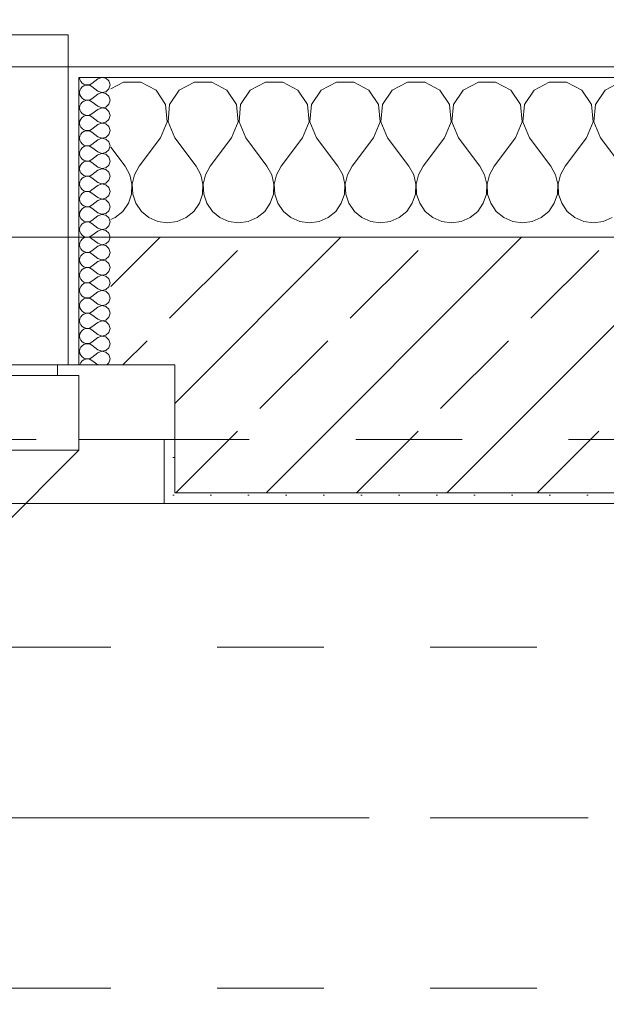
# Model space of a CAD drawing. Header units: metres. Extents: x -4 to 99, y -11 to 17.
# Tile 509 of 656: x 35.794 to 36.345, y 12.975 to 13.899. Entities that reach past the tile are written whole.
import ezdxf

# ---------------------------------------------------------------- set-up
doc = ezdxf.new("R2010")
doc.units = ezdxf.units.M
doc.header["$MEASUREMENT"] = 0
for name, pattern in [('Achse', [0.2, 0.1, -0.05, 0, -0.05]), ('Strichlinie doppelt', [0.546806, 0.264583, -0.105833, 0.070556, -0.105833]), ('Strichlinie eng', [0.115, 0.075, -0.04]), ('Untersicht', [0.1, 0.075, -0.025])]:
    doc.linetypes.add(name, pattern=pattern)
for name, color, linetype in [('152 - Bemaßung_ Beschriftung.Ausbau', 7, 'Continuous'), ('451 - Universal.Achsen Raster', 7, 'Continuous'), ('603 - Struktur.Bodenplatte_ Decke Roh', 7, 'Continuous'), ('604 - Struktur.Wand Aussen', 7, 'Continuous'), ('608 - Struktur.Träger', 7, 'Continuous'), ('650 - Abdeckung.Fußboden Aufbau', 7, 'Continuous'), ('Neubau_653 - Abdeckung.TB Verkofferung', 7, 'Continuous')]:
    doc.layers.add(name, color=color, linetype=linetype)
doc.styles.add('ERSTELLTER_STIL_2', font='txt')
doc.dimstyles.new('ERSTELLTER_STIL__2', dxfattribs={"dimtxt": 0.1, "dimasz": 0.0532, "dimexe": 0.18, "dimexo": 0.0625, "dimgap": 0, "dimtad": 1, "dimtih": 1, "dimtoh": 1, "dimzin": 0, "dimdsep": 46, "dimtxsty": 'ERSTELLTER_STIL_2', "dimblk": 'ARROWHEAD_2', "dimblk1": 'ARROWHEAD_2', "dimblk2": 'ARROWHEAD_2', "dimcen": 0.09, "dimse1": 1, "dimse2": 1, "dimclrd": 7, "dimclre": 7, "dimclrt": 7, "dimazin": 0, "dimtfac": 1, "dimtdec": 4, "dimtmove": 0, "dimatfit": 3, "dimfxl": 1, "dimtolj": 1, "dimtzin": 0, "dimarcsym": 0})
pattern_1 = [(0, (0, 0), (0, 0.08660254), [0, -0.05]), (0, (0.025, 0.0433), (0, 0.08660254), [0, -0.05])]
pattern_2 = [(45, (0, 0), (-0.01767767, 0.01767767), [0, -0.025])]

# ---------------------------------------------------------------- blocks, each defined once
blk = doc.blocks.new('*X38')
at = {"layer": '604 - Struktur.Wand Aussen', "color": 7, "linetype": 'Continuous', "lineweight": 5}
for p, q in [((35.89188, 13.84066), (35.88, 13.83429)), ((35.90812, 13.84066), (35.89188, 13.84066)), ((35.92243, 13.83299), (35.90812, 13.84066)), ((35.95855, 13.84066), (35.94424, 13.83299)), ((35.97479, 13.84066), (35.95855, 13.84066)), ((35.9891, 13.83299), (35.97479, 13.84066)), ((36.02521, 13.84066), (36.0109, 13.83299)), ((36.04145, 13.84066), (36.02521, 13.84066)), ((36.05576, 13.83299), (36.04145, 13.84066)), ((36.09188, 13.84066), (36.07757, 13.83299)), ((36.10812, 13.84066), (36.09188, 13.84066)), ((36.12243, 13.83299), (36.10812, 13.84066)), ((36.15855, 13.84066), (36.14424, 13.83299)), ((36.17479, 13.84066), (36.15855, 13.84066)), ((36.1891, 13.83299), (36.17479, 13.84066)), ((36.22521, 13.84066), (36.2109, 13.83299)), ((36.24145, 13.84066), (36.22521, 13.84066)), ((36.25576, 13.83299), (36.24145, 13.84066)), ((36.29188, 13.84066), (36.27757, 13.83299)), ((36.30812, 13.84066), (36.29188, 13.84066)), ((36.32243, 13.83299), (36.30812, 13.84066)), ((36.35855, 13.84066), (36.34424, 13.83299)), ((35.93142, 13.81947), (35.92243, 13.83299)), ((35.94424, 13.83299), (35.93525, 13.81947)), ((35.99808, 13.81947), (35.9891, 13.83299)), ((36.0109, 13.83299), (36.00192, 13.81947)), ((36.06475, 13.81947), (36.05576, 13.83299)), ((36.07757, 13.83299), (36.06858, 13.81947)), ((36.13142, 13.81947), (36.12243, 13.83299)), ((36.14424, 13.83299), (36.13525, 13.81947)), ((36.19808, 13.81947), (36.1891, 13.83299)), ((36.2109, 13.83299), (36.20192, 13.81947)), ((36.26475, 13.81947), (36.25576, 13.83299)), ((36.27757, 13.83299), (36.26858, 13.81947)), ((36.33142, 13.81947), (36.32243, 13.83299)), ((36.34424, 13.83299), (36.33525, 13.81947)), ((35.93295, 13.8033), (35.93142, 13.81947)), ((35.93525, 13.81947), (35.93371, 13.8033)), ((35.99962, 13.8033), (35.99808, 13.81947)), ((36.00192, 13.81947), (36.00038, 13.8033)), ((36.06629, 13.8033), (36.06475, 13.81947)), ((36.06858, 13.81947), (36.06705, 13.8033)), ((36.13295, 13.8033), (36.13142, 13.81947)), ((36.13525, 13.81947), (36.13371, 13.8033)), ((36.19962, 13.8033), (36.19808, 13.81947)), ((36.20192, 13.81947), (36.20038, 13.8033)), ((36.26629, 13.8033), (36.26475, 13.81947)), ((36.26858, 13.81947), (36.26705, 13.8033)), ((36.33295, 13.8033), (36.33142, 13.81947)), ((36.33525, 13.81947), (36.33371, 13.8033)), ((35.92667, 13.78833), (35.93295, 13.8033)), ((35.93371, 13.8033), (35.94, 13.78833)), ((35.99333, 13.78833), (35.99962, 13.8033)), ((36.00038, 13.8033), (36.00667, 13.78833)), ((36.06, 13.78833), (36.06629, 13.8033)), ((36.06705, 13.8033), (36.07333, 13.78833)), ((36.12667, 13.78833), (36.13295, 13.8033)), ((36.13371, 13.8033), (36.14, 13.78833)), ((36.19333, 13.78833), (36.19962, 13.8033)), ((36.20038, 13.8033), (36.20667, 13.78833)), ((36.26, 13.78833), (36.26629, 13.8033)), ((36.26705, 13.8033), (36.27333, 13.78833)), ((36.32667, 13.78833), (36.33295, 13.8033)), ((36.33371, 13.8033), (36.34, 13.78833)), ((35.92667, 13.78833), (35.90667, 13.76167)), ((35.94, 13.78833), (35.96, 13.76167)), ((35.99333, 13.78833), (35.97333, 13.76167)), ((36.00667, 13.78833), (36.02667, 13.76167)), ((36.06, 13.78833), (36.04, 13.76167)), ((36.07333, 13.78833), (36.09333, 13.76167)), ((36.12667, 13.78833), (36.10667, 13.76167)), ((36.14, 13.78833), (36.16, 13.76167)), ((36.19333, 13.78833), (36.17333, 13.76167)), ((36.20667, 13.78833), (36.22667, 13.76167)), ((36.26, 13.78833), (36.24, 13.76167)), ((36.27333, 13.78833), (36.29333, 13.76167)), ((36.32667, 13.78833), (36.30667, 13.76167)), ((36.34, 13.78833), (36.36, 13.76167)), ((35.88, 13.77944), (35.89333, 13.76167)), ((35.89778, 13.75362), (35.89333, 13.76167)), ((35.90667, 13.76167), (35.90222, 13.75362)), ((35.96445, 13.75362), (35.96, 13.76167)), ((35.97333, 13.76167), (35.96888, 13.75362)), ((36.03112, 13.75362), (36.02667, 13.76167)), ((36.04, 13.76167), (36.03555, 13.75362)), ((36.09778, 13.75362), (36.09333, 13.76167)), ((36.10667, 13.76167), (36.10222, 13.75362)), ((36.16445, 13.75362), (36.16, 13.76167)), ((36.17333, 13.76167), (36.16888, 13.75362)), ((36.23112, 13.75362), (36.22667, 13.76167)), ((36.24, 13.76167), (36.23555, 13.75362)), ((36.29778, 13.75362), (36.29333, 13.76167)), ((36.30667, 13.76167), (36.30222, 13.75362)), ((35.89987, 13.74466), (35.89778, 13.75362)), ((35.90222, 13.75362), (35.90013, 13.74466)), ((35.96653, 13.74466), (35.96445, 13.75362)), ((35.96888, 13.75362), (35.9668, 13.74466)), ((36.0332, 13.74466), (36.03112, 13.75362)), ((36.03555, 13.75362), (36.03347, 13.74466)), ((36.09987, 13.74466), (36.09778, 13.75362)), ((36.10222, 13.75362), (36.10013, 13.74466)), ((36.16653, 13.74466), (36.16445, 13.75362)), ((36.16888, 13.75362), (36.1668, 13.74466)), ((36.2332, 13.74466), (36.23112, 13.75362)), ((36.23555, 13.75362), (36.23347, 13.74466)), ((36.29987, 13.74466), (36.29778, 13.75362)), ((36.30222, 13.75362), (36.30013, 13.74466)), ((35.89942, 13.73547), (35.89987, 13.74466)), ((35.90013, 13.74466), (35.90058, 13.73547)), ((35.96609, 13.73547), (35.96653, 13.74466)), ((35.9668, 13.74466), (35.96725, 13.73547)), ((36.03275, 13.73547), (36.0332, 13.74466)), ((36.03347, 13.74466), (36.03391, 13.73547)), ((36.09942, 13.73547), (36.09987, 13.74466)), ((36.10013, 13.74466), (36.10058, 13.73547)), ((36.16609, 13.73547), (36.16653, 13.74466)), ((36.1668, 13.74466), (36.16725, 13.73547)), ((36.23275, 13.73547), (36.2332, 13.74466)), ((36.23347, 13.74466), (36.23391, 13.73547)), ((36.29942, 13.73547), (36.29987, 13.74466)), ((36.30013, 13.74466), (36.30058, 13.73547)), ((35.89648, 13.72676), (35.89942, 13.73547)), ((35.90058, 13.73547), (35.90352, 13.72676)), ((35.96315, 13.72676), (35.96609, 13.73547)), ((35.96725, 13.73547), (35.97019, 13.72676)), ((36.02981, 13.72676), (36.03275, 13.73547)), ((36.03391, 13.73547), (36.03685, 13.72676)), ((36.09648, 13.72676), (36.09942, 13.73547)), ((36.10058, 13.73547), (36.10352, 13.72676)), ((36.16315, 13.72676), (36.16609, 13.73547)), ((36.16725, 13.73547), (36.17019, 13.72676)), ((36.22981, 13.72676), (36.23275, 13.73547)), ((36.23391, 13.73547), (36.23685, 13.72676)), ((36.29648, 13.72676), (36.29942, 13.73547)), ((36.30058, 13.73547), (36.30352, 13.72676)), ((35.88419, 13.71331), (35.89127, 13.71918)), ((35.89127, 13.71918), (35.89648, 13.72676)), ((35.90352, 13.72676), (35.90873, 13.71918)), ((35.90873, 13.71918), (35.91581, 13.71331)), ((35.95086, 13.71331), (35.95794, 13.71918)), ((35.95794, 13.71918), (35.96315, 13.72676)), ((35.97019, 13.72676), (35.97539, 13.71918)), ((35.97539, 13.71918), (35.98248, 13.71331)), ((36.01752, 13.71331), (36.02461, 13.71918)), ((36.02461, 13.71918), (36.02981, 13.72676)), ((36.03685, 13.72676), (36.04206, 13.71918)), ((36.04206, 13.71918), (36.04914, 13.71331)), ((36.08419, 13.71331), (36.09127, 13.71918)), ((36.09127, 13.71918), (36.09648, 13.72676)), ((36.10352, 13.72676), (36.10873, 13.71918)), ((36.10873, 13.71918), (36.11581, 13.71331)), ((36.15086, 13.71331), (36.15794, 13.71918)), ((36.15794, 13.71918), (36.16315, 13.72676)), ((36.17019, 13.72676), (36.17539, 13.71918)), ((36.17539, 13.71918), (36.18248, 13.71331)), ((36.21752, 13.71331), (36.22461, 13.71918)), ((36.22461, 13.71918), (36.22981, 13.72676)), ((36.23685, 13.72676), (36.24206, 13.71918)), ((36.24206, 13.71918), (36.24914, 13.71331)), ((36.28419, 13.71331), (36.29127, 13.71918)), ((36.29127, 13.71918), (36.29648, 13.72676)), ((36.30352, 13.72676), (36.30873, 13.71918)), ((36.30873, 13.71918), (36.31581, 13.71331)), ((35.88, 13.71146), (35.88419, 13.71331)), ((35.91581, 13.71331), (35.92422, 13.7096)), ((35.92422, 13.7096), (35.93333, 13.70833)), ((35.93333, 13.70833), (35.94244, 13.7096)), ((35.94244, 13.7096), (35.95086, 13.71331)), ((35.98248, 13.71331), (35.99089, 13.7096)), ((35.99089, 13.7096), (36, 13.70833)), ((36, 13.70833), (36.00911, 13.7096)), ((36.00911, 13.7096), (36.01752, 13.71331)), ((36.04914, 13.71331), (36.05756, 13.7096)), ((36.05756, 13.7096), (36.06667, 13.70833)), ((36.06667, 13.70833), (36.07578, 13.7096)), ((36.07578, 13.7096), (36.08419, 13.71331)), ((36.11581, 13.71331), (36.12422, 13.7096)), ((36.12422, 13.7096), (36.13333, 13.70833)), ((36.13333, 13.70833), (36.14244, 13.7096)), ((36.14244, 13.7096), (36.15086, 13.71331)), ((36.18248, 13.71331), (36.19089, 13.7096)), ((36.19089, 13.7096), (36.2, 13.70833)), ((36.2, 13.70833), (36.20911, 13.7096)), ((36.20911, 13.7096), (36.21752, 13.71331)), ((36.24914, 13.71331), (36.25756, 13.7096)), ((36.25756, 13.7096), (36.26667, 13.70833)), ((36.26667, 13.70833), (36.27578, 13.7096)), ((36.27578, 13.7096), (36.28419, 13.71331)), ((36.31581, 13.71331), (36.32422, 13.7096)), ((36.32422, 13.7096), (36.33333, 13.70833)), ((36.33333, 13.70833), (36.34244, 13.7096)), ((36.34244, 13.7096), (36.35086, 13.71331))]:
    blk.add_line(p, q, dxfattribs=at)
blk = doc.blocks.new('*X63')
at = {"layer": '604 - Struktur.Wand Aussen', "color": 7, "linetype": 'Continuous', "lineweight": 5}
for p, q in [((35.85071, 13.845), (35.85099, 13.84305)), ((35.85099, 13.84305), (35.85178, 13.84124)), ((35.85178, 13.84124), (35.85304, 13.83973)), ((35.85304, 13.83973), (35.85466, 13.83861)), ((35.85466, 13.83861), (35.85653, 13.83798)), ((35.85653, 13.83798), (35.8585, 13.83789)), ((35.8585, 13.83789), (35.86042, 13.83833)), ((35.86042, 13.83833), (35.86214, 13.83929)), ((35.86786, 13.84357), (35.86214, 13.83929)), ((35.8715, 13.84497), (35.86786, 13.84357)), ((35.87534, 13.84425), (35.8715, 13.84497)), ((35.87822, 13.84161), (35.87534, 13.84425)), ((35.87929, 13.83786), (35.87822, 13.84161)), ((35.85099, 13.83267), (35.85071, 13.83071)), ((35.85071, 13.83071), (35.85099, 13.82876)), ((35.85178, 13.83447), (35.85099, 13.83267)), ((35.85099, 13.82876), (35.85178, 13.82696)), ((35.85304, 13.83599), (35.85178, 13.83447)), ((35.85466, 13.8371), (35.85304, 13.83599)), ((35.85653, 13.83773), (35.85466, 13.8371)), ((35.8585, 13.83783), (35.85653, 13.83773)), ((35.86042, 13.83738), (35.8585, 13.83783)), ((35.86214, 13.83643), (35.86042, 13.83738)), ((35.86786, 13.83214), (35.86214, 13.83643)), ((35.86786, 13.82929), (35.86214, 13.825)), ((35.86786, 13.83214), (35.8715, 13.83074)), ((35.8715, 13.83069), (35.86786, 13.82929)), ((35.8715, 13.83074), (35.87534, 13.83147)), ((35.87534, 13.82996), (35.8715, 13.83069)), ((35.87534, 13.83147), (35.87822, 13.8341)), ((35.87822, 13.82733), (35.87534, 13.82996)), ((35.87822, 13.8341), (35.87929, 13.83786)), ((35.85178, 13.82018), (35.85099, 13.81838)), ((35.85178, 13.82696), (35.85304, 13.82544)), ((35.85304, 13.8217), (35.85178, 13.82018)), ((35.85304, 13.82544), (35.85466, 13.82433)), ((35.85466, 13.82282), (35.85304, 13.8217)), ((35.85466, 13.82433), (35.85653, 13.8237)), ((35.85653, 13.82345), (35.85466, 13.82282)), ((35.85653, 13.8237), (35.8585, 13.8236)), ((35.8585, 13.82354), (35.85653, 13.82345)), ((35.8585, 13.8236), (35.86042, 13.82405)), ((35.86042, 13.8231), (35.8585, 13.82354)), ((35.86042, 13.82405), (35.86214, 13.825)), ((35.86214, 13.82214), (35.86042, 13.8231)), ((35.86786, 13.81786), (35.86214, 13.82214)), ((35.87534, 13.81718), (35.87822, 13.81982)), ((35.87929, 13.82357), (35.87822, 13.82733)), ((35.87822, 13.81982), (35.87929, 13.82357)), ((35.85099, 13.81838), (35.85071, 13.81643)), ((35.85071, 13.81643), (35.85099, 13.81448)), ((35.85099, 13.81448), (35.85178, 13.81267)), ((35.85178, 13.81267), (35.85304, 13.81116)), ((35.85304, 13.81116), (35.85466, 13.81004)), ((35.86042, 13.80976), (35.86214, 13.81071)), ((35.86786, 13.815), (35.86214, 13.81071)), ((35.86786, 13.81786), (35.8715, 13.81646)), ((35.8715, 13.8164), (35.86786, 13.815)), ((35.8715, 13.81646), (35.87534, 13.81718)), ((35.87534, 13.81567), (35.8715, 13.8164)), ((35.87822, 13.81304), (35.87534, 13.81567)), ((35.87929, 13.80929), (35.87822, 13.81304)), ((35.85099, 13.80409), (35.85071, 13.80214)), ((35.85071, 13.80214), (35.85099, 13.80019)), ((35.85178, 13.8059), (35.85099, 13.80409)), ((35.85304, 13.80742), (35.85178, 13.8059)), ((35.85466, 13.80853), (35.85304, 13.80742)), ((35.85466, 13.81004), (35.85653, 13.80941)), ((35.85653, 13.80916), (35.85466, 13.80853)), ((35.85653, 13.80941), (35.8585, 13.80931)), ((35.8585, 13.80926), (35.85653, 13.80916)), ((35.8585, 13.80931), (35.86042, 13.80976)), ((35.86042, 13.80881), (35.8585, 13.80926)), ((35.86214, 13.80786), (35.86042, 13.80881)), ((35.86786, 13.80357), (35.86214, 13.80786)), ((35.86786, 13.80357), (35.8715, 13.80217)), ((35.8715, 13.80211), (35.86786, 13.80071)), ((35.8715, 13.80217), (35.87534, 13.8029)), ((35.87534, 13.80139), (35.8715, 13.80211)), ((35.87534, 13.8029), (35.87822, 13.80553)), ((35.87822, 13.79876), (35.87534, 13.80139)), ((35.87822, 13.80553), (35.87929, 13.80929)), ((35.85099, 13.80019), (35.85178, 13.79839)), ((35.85178, 13.79839), (35.85304, 13.79687)), ((35.85304, 13.79313), (35.85178, 13.79161)), ((35.85304, 13.79687), (35.85466, 13.79575)), ((35.85466, 13.79425), (35.85304, 13.79313)), ((35.85466, 13.79575), (35.85653, 13.79512)), ((35.85653, 13.79488), (35.85466, 13.79425)), ((35.85653, 13.79512), (35.8585, 13.79503)), ((35.8585, 13.79497), (35.85653, 13.79488)), ((35.8585, 13.79503), (35.86042, 13.79547)), ((35.86042, 13.79453), (35.8585, 13.79497)), ((35.86042, 13.79547), (35.86214, 13.79643)), ((35.86214, 13.79357), (35.86042, 13.79453)), ((35.86786, 13.80071), (35.86214, 13.79643)), ((35.86786, 13.78929), (35.86214, 13.79357)), ((35.87929, 13.795), (35.87822, 13.79876)), ((35.87822, 13.79124), (35.87929, 13.795)), ((35.85099, 13.78981), (35.85071, 13.78786)), ((35.85071, 13.78786), (35.85099, 13.78591)), ((35.85178, 13.79161), (35.85099, 13.78981)), ((35.85099, 13.78591), (35.85178, 13.7841)), ((35.85178, 13.7841), (35.85304, 13.78258)), ((35.85304, 13.78258), (35.85466, 13.78147)), ((35.86786, 13.78643), (35.86214, 13.78214)), ((35.86786, 13.78929), (35.8715, 13.78789)), ((35.8715, 13.78783), (35.86786, 13.78643)), ((35.8715, 13.78789), (35.87534, 13.78861)), ((35.87534, 13.7871), (35.8715, 13.78783)), ((35.87534, 13.78861), (35.87822, 13.79124)), ((35.87822, 13.78447), (35.87534, 13.7871)), ((35.87929, 13.78071), (35.87822, 13.78447)), ((35.85099, 13.77552), (35.85071, 13.77357)), ((35.85071, 13.77357), (35.85099, 13.77162)), ((35.85178, 13.77733), (35.85099, 13.77552)), ((35.85304, 13.77884), (35.85178, 13.77733)), ((35.85466, 13.77996), (35.85304, 13.77884)), ((35.85466, 13.78147), (35.85653, 13.78084)), ((35.85653, 13.78059), (35.85466, 13.77996)), ((35.85653, 13.78084), (35.8585, 13.78074)), ((35.8585, 13.78069), (35.85653, 13.78059)), ((35.8585, 13.78074), (35.86042, 13.78119)), ((35.86042, 13.78024), (35.8585, 13.78069)), ((35.86042, 13.78119), (35.86214, 13.78214)), ((35.86214, 13.77929), (35.86042, 13.78024)), ((35.86786, 13.775), (35.86214, 13.77929)), ((35.86786, 13.775), (35.8715, 13.7736)), ((35.8715, 13.77354), (35.86786, 13.77214)), ((35.8715, 13.7736), (35.87534, 13.77433)), ((35.87534, 13.77282), (35.8715, 13.77354)), ((35.87534, 13.77433), (35.87822, 13.77696)), ((35.87822, 13.77696), (35.87929, 13.78071)), ((35.85099, 13.77162), (35.85178, 13.76982)), ((35.85178, 13.76982), (35.85304, 13.7683)), ((35.85304, 13.76456), (35.85178, 13.76304)), ((35.85304, 13.7683), (35.85466, 13.76718)), ((35.85466, 13.76567), (35.85304, 13.76456)), ((35.85466, 13.76718), (35.85653, 13.76655)), ((35.85653, 13.7663), (35.85466, 13.76567)), ((35.85653, 13.76655), (35.8585, 13.76646)), ((35.8585, 13.7664), (35.85653, 13.7663)), ((35.8585, 13.76646), (35.86042, 13.7669)), ((35.86042, 13.76595), (35.8585, 13.7664)), ((35.86042, 13.7669), (35.86214, 13.76786)), ((35.86214, 13.765), (35.86042, 13.76595)), ((35.86786, 13.77214), (35.86214, 13.76786)), ((35.86786, 13.76071), (35.86214, 13.765)), ((35.87822, 13.77018), (35.87534, 13.77282)), ((35.87929, 13.76643), (35.87822, 13.77018)), ((35.87822, 13.76267), (35.87929, 13.76643)), ((35.85099, 13.76124), (35.85071, 13.75929)), ((35.85071, 13.75929), (35.85099, 13.75733)), ((35.85178, 13.76304), (35.85099, 13.76124)), ((35.85099, 13.75733), (35.85178, 13.75553)), ((35.85178, 13.75553), (35.85304, 13.75401)), ((35.86786, 13.75786), (35.86214, 13.75357)), ((35.86786, 13.76071), (35.8715, 13.75931)), ((35.8715, 13.75926), (35.86786, 13.75786)), ((35.8715, 13.75931), (35.87534, 13.76004)), ((35.87534, 13.75853), (35.8715, 13.75926)), ((35.87534, 13.76004), (35.87822, 13.76267)), ((35.87822, 13.7559), (35.87534, 13.75853)), ((35.87929, 13.75214), (35.87822, 13.7559)), ((35.85099, 13.74695), (35.85071, 13.745)), ((35.85178, 13.74876), (35.85099, 13.74695)), ((35.85304, 13.75027), (35.85178, 13.74876)), ((35.85304, 13.75401), (35.85466, 13.7529)), ((35.85466, 13.75139), (35.85304, 13.75027)), ((35.85466, 13.7529), (35.85653, 13.75227)), ((35.85653, 13.75202), (35.85466, 13.75139)), ((35.85653, 13.75227), (35.8585, 13.75217)), ((35.8585, 13.75211), (35.85653, 13.75202)), ((35.8585, 13.75217), (35.86042, 13.75262)), ((35.86042, 13.75167), (35.8585, 13.75211)), ((35.86042, 13.75262), (35.86214, 13.75357)), ((35.86214, 13.75071), (35.86042, 13.75167)), ((35.86786, 13.74643), (35.86214, 13.75071)), ((35.86786, 13.74643), (35.8715, 13.74503)), ((35.8715, 13.74503), (35.87534, 13.74575)), ((35.87534, 13.74575), (35.87822, 13.74839)), ((35.87822, 13.74839), (35.87929, 13.75214)), ((35.85071, 13.745), (35.85099, 13.74305)), ((35.85099, 13.74305), (35.85178, 13.74124)), ((35.85178, 13.74124), (35.85304, 13.73973)), ((35.85304, 13.73973), (35.85466, 13.73861)), ((35.85466, 13.7371), (35.85304, 13.73599)), ((35.85466, 13.73861), (35.85653, 13.73798)), ((35.85653, 13.73773), (35.85466, 13.7371)), ((35.85653, 13.73798), (35.8585, 13.73789)), ((35.8585, 13.73783), (35.85653, 13.73773)), ((35.8585, 13.73789), (35.86042, 13.73833)), ((35.86042, 13.73738), (35.8585, 13.73783)), ((35.86042, 13.73833), (35.86214, 13.73929)), ((35.86214, 13.73643), (35.86042, 13.73738)), ((35.86786, 13.74357), (35.86214, 13.73929)), ((35.86786, 13.73214), (35.86214, 13.73643)), ((35.8715, 13.74497), (35.86786, 13.74357)), ((35.87534, 13.74425), (35.8715, 13.74497)), ((35.87822, 13.74161), (35.87534, 13.74425)), ((35.87929, 13.73786), (35.87822, 13.74161)), ((35.87822, 13.7341), (35.87929, 13.73786)), ((35.85099, 13.73267), (35.85071, 13.73071)), ((35.85071, 13.73071), (35.85099, 13.72876)), ((35.85178, 13.73447), (35.85099, 13.73267)), ((35.85099, 13.72876), (35.85178, 13.72696)), ((35.85304, 13.73599), (35.85178, 13.73447)), ((35.85178, 13.72696), (35.85304, 13.72544)), ((35.86786, 13.72929), (35.86214, 13.725)), ((35.86786, 13.73214), (35.8715, 13.73074)), ((35.8715, 13.73069), (35.86786, 13.72929)), ((35.8715, 13.73074), (35.87534, 13.73147)), ((35.87534, 13.72996), (35.8715, 13.73069)), ((35.87534, 13.73147), (35.87822, 13.7341)), ((35.87822, 13.72733), (35.87534, 13.72996)), ((35.87929, 13.72357), (35.87822, 13.72733)), ((35.85099, 13.71838), (35.85071, 13.71643)), ((35.85178, 13.72018), (35.85099, 13.71838)), ((35.85304, 13.7217), (35.85178, 13.72018)), ((35.85304, 13.72544), (35.85466, 13.72433)), ((35.85466, 13.72282), (35.85304, 13.7217)), ((35.85466, 13.72433), (35.85653, 13.7237)), ((35.85653, 13.72345), (35.85466, 13.72282)), ((35.85653, 13.7237), (35.8585, 13.7236)), ((35.8585, 13.72354), (35.85653, 13.72345)), ((35.8585, 13.7236), (35.86042, 13.72405)), ((35.86042, 13.7231), (35.8585, 13.72354)), ((35.86042, 13.72405), (35.86214, 13.725)), ((35.86214, 13.72214), (35.86042, 13.7231)), ((35.86786, 13.71786), (35.86214, 13.72214)), ((35.86786, 13.71786), (35.8715, 13.71646)), ((35.87534, 13.71718), (35.87822, 13.71982)), ((35.87822, 13.71982), (35.87929, 13.72357)), ((35.85071, 13.71643), (35.85099, 13.71448)), ((35.85099, 13.71448), (35.85178, 13.71267)), ((35.85178, 13.71267), (35.85304, 13.71116)), ((35.85304, 13.71116), (35.85466, 13.71004)), ((35.85466, 13.70853), (35.85304, 13.70742)), ((35.85466, 13.71004), (35.85653, 13.70941)), ((35.85653, 13.70916), (35.85466, 13.70853)), ((35.85653, 13.70941), (35.8585, 13.70931)), ((35.8585, 13.70926), (35.85653, 13.70916)), ((35.8585, 13.70931), (35.86042, 13.70976)), ((35.86042, 13.70881), (35.8585, 13.70926)), ((35.86042, 13.70976), (35.86214, 13.71071)), ((35.86214, 13.70786), (35.86042, 13.70881)), ((35.86786, 13.715), (35.86214, 13.71071)), ((35.8715, 13.7164), (35.86786, 13.715)), ((35.8715, 13.71646), (35.87534, 13.71718)), ((35.87534, 13.71567), (35.8715, 13.7164)), ((35.87822, 13.71304), (35.87534, 13.71567)), ((35.87929, 13.70929), (35.87822, 13.71304)), ((35.87822, 13.70553), (35.87929, 13.70929)), ((35.85099, 13.70409), (35.85071, 13.70214)), ((35.85071, 13.70214), (35.85099, 13.70019)), ((35.85178, 13.7059), (35.85099, 13.70409)), ((35.85099, 13.70019), (35.85178, 13.69839)), ((35.85304, 13.70742), (35.85178, 13.7059)), ((35.86786, 13.70357), (35.86214, 13.70786)), ((35.86786, 13.70071), (35.86214, 13.69643)), ((35.86786, 13.70357), (35.8715, 13.70217)), ((35.8715, 13.70211), (35.86786, 13.70071)), ((35.8715, 13.70217), (35.87534, 13.7029)), ((35.87534, 13.70139), (35.8715, 13.70211)), ((35.87534, 13.7029), (35.87822, 13.70553)), ((35.87822, 13.69876), (35.87534, 13.70139)), ((35.85178, 13.69161), (35.85099, 13.68981)), ((35.85178, 13.69839), (35.85304, 13.69687)), ((35.85304, 13.69313), (35.85178, 13.69161)), ((35.85304, 13.69687), (35.85466, 13.69575)), ((35.85466, 13.69425), (35.85304, 13.69313)), ((35.85466, 13.69575), (35.85653, 13.69512)), ((35.85653, 13.69488), (35.85466, 13.69425)), ((35.85653, 13.69512), (35.8585, 13.69503)), ((35.8585, 13.69497), (35.85653, 13.69488)), ((35.8585, 13.69503), (35.86042, 13.69547)), ((35.86042, 13.69453), (35.8585, 13.69497)), ((35.86042, 13.69547), (35.86214, 13.69643)), ((35.86214, 13.69357), (35.86042, 13.69453)), ((35.86786, 13.68929), (35.86214, 13.69357)), ((35.87534, 13.68861), (35.87822, 13.69124)), ((35.87929, 13.695), (35.87822, 13.69876)), ((35.87822, 13.69124), (35.87929, 13.695)), ((35.85099, 13.68981), (35.85071, 13.68786)), ((35.85071, 13.68786), (35.85099, 13.68591)), ((35.85099, 13.68591), (35.85178, 13.6841)), ((35.85178, 13.6841), (35.85304, 13.68258)), ((35.85304, 13.68258), (35.85466, 13.68147)), ((35.85466, 13.68147), (35.85653, 13.68084)), ((35.85653, 13.68084), (35.8585, 13.68074)), ((35.8585, 13.68074), (35.86042, 13.68119)), ((35.86042, 13.68119), (35.86214, 13.68214)), ((35.86786, 13.68643), (35.86214, 13.68214)), ((35.86786, 13.68929), (35.8715, 13.68789)), ((35.8715, 13.68783), (35.86786, 13.68643)), ((35.8715, 13.68789), (35.87534, 13.68861)), ((35.87534, 13.6871), (35.8715, 13.68783)), ((35.87822, 13.68447), (35.87534, 13.6871)), ((35.87929, 13.68071), (35.87822, 13.68447)), ((35.85099, 13.67552), (35.85071, 13.67357)), ((35.85071, 13.67357), (35.85099, 13.67162)), ((35.85178, 13.67733), (35.85099, 13.67552)), ((35.85099, 13.67162), (35.85178, 13.66982)), ((35.85304, 13.67884), (35.85178, 13.67733)), ((35.85466, 13.67996), (35.85304, 13.67884)), ((35.85653, 13.68059), (35.85466, 13.67996)), ((35.8585, 13.68069), (35.85653, 13.68059)), ((35.86042, 13.68024), (35.8585, 13.68069)), ((35.86214, 13.67929), (35.86042, 13.68024)), ((35.86786, 13.675), (35.86214, 13.67929)), ((35.86786, 13.67214), (35.86214, 13.66786)), ((35.86786, 13.675), (35.8715, 13.6736)), ((35.8715, 13.67354), (35.86786, 13.67214)), ((35.8715, 13.6736), (35.87534, 13.67433)), ((35.87534, 13.67282), (35.8715, 13.67354)), ((35.87534, 13.67433), (35.87822, 13.67696)), ((35.87822, 13.67018), (35.87534, 13.67282)), ((35.87822, 13.67696), (35.87929, 13.68071)), ((35.85178, 13.66304), (35.85099, 13.66124)), ((35.85178, 13.66982), (35.85304, 13.6683)), ((35.85304, 13.66456), (35.85178, 13.66304)), ((35.85304, 13.6683), (35.85466, 13.66718)), ((35.85466, 13.66567), (35.85304, 13.66456)), ((35.85466, 13.66718), (35.85653, 13.66655)), ((35.85653, 13.6663), (35.85466, 13.66567)), ((35.85653, 13.66655), (35.8585, 13.66646)), ((35.8585, 13.6664), (35.85653, 13.6663)), ((35.8585, 13.66646), (35.86042, 13.6669)), ((35.86042, 13.66595), (35.8585, 13.6664)), ((35.86042, 13.6669), (35.86214, 13.66786)), ((35.86214, 13.665), (35.86042, 13.66595)), ((35.86786, 13.66071), (35.86214, 13.665)), ((35.87534, 13.66004), (35.87822, 13.66267)), ((35.87929, 13.66643), (35.87822, 13.67018)), ((35.87822, 13.66267), (35.87929, 13.66643)), ((35.85099, 13.66124), (35.85071, 13.65929)), ((35.85071, 13.65929), (35.85099, 13.65733)), ((35.85099, 13.65733), (35.85178, 13.65553)), ((35.85178, 13.65553), (35.85304, 13.65401)), ((35.85304, 13.65401), (35.85466, 13.6529)), ((35.86042, 13.65262), (35.86214, 13.65357)), ((35.86786, 13.65786), (35.86214, 13.65357)), ((35.86786, 13.66071), (35.8715, 13.65931)), ((35.8715, 13.65926), (35.86786, 13.65786)), ((35.8715, 13.65931), (35.87534, 13.66004)), ((35.87534, 13.65853), (35.8715, 13.65926)), ((35.87822, 13.6559), (35.87534, 13.65853)), ((35.87929, 13.65214), (35.87822, 13.6559)), ((35.85099, 13.64695), (35.85071, 13.645)), ((35.85071, 13.645), (35.85099, 13.64305)), ((35.85178, 13.64876), (35.85099, 13.64695)), ((35.85304, 13.65027), (35.85178, 13.64876)), ((35.85466, 13.65139), (35.85304, 13.65027)), ((35.85466, 13.6529), (35.85653, 13.65227)), ((35.85653, 13.65202), (35.85466, 13.65139)), ((35.85653, 13.65227), (35.8585, 13.65217)), ((35.8585, 13.65211), (35.85653, 13.65202)), ((35.8585, 13.65217), (35.86042, 13.65262)), ((35.86042, 13.65167), (35.8585, 13.65211)), ((35.86214, 13.65071), (35.86042, 13.65167)), ((35.86786, 13.64643), (35.86214, 13.65071)), ((35.86786, 13.64643), (35.8715, 13.64503)), ((35.8715, 13.64497), (35.86786, 13.64357)), ((35.8715, 13.64503), (35.87534, 13.64575)), ((35.87534, 13.64425), (35.8715, 13.64497)), ((35.87534, 13.64575), (35.87822, 13.64839)), ((35.87822, 13.64161), (35.87534, 13.64425)), ((35.87822, 13.64839), (35.87929, 13.65214)), ((35.85099, 13.64305), (35.85178, 13.64124)), ((35.85178, 13.64124), (35.85304, 13.63973)), ((35.85304, 13.63599), (35.85178, 13.63447)), ((35.85304, 13.63973), (35.85466, 13.63861)), ((35.85466, 13.6371), (35.85304, 13.63599)), ((35.85466, 13.63861), (35.85653, 13.63798)), ((35.85653, 13.63773), (35.85466, 13.6371)), ((35.85653, 13.63798), (35.8585, 13.63789)), ((35.8585, 13.63783), (35.85653, 13.63773)), ((35.8585, 13.63789), (35.86042, 13.63833)), ((35.86042, 13.63738), (35.8585, 13.63783)), ((35.86042, 13.63833), (35.86214, 13.63929)), ((35.86214, 13.63643), (35.86042, 13.63738)), ((35.86786, 13.64357), (35.86214, 13.63929)), ((35.86786, 13.63214), (35.86214, 13.63643)), ((35.87929, 13.63786), (35.87822, 13.64161)), ((35.87822, 13.6341), (35.87929, 13.63786)), ((35.85099, 13.63267), (35.85071, 13.63071)), ((35.85071, 13.63071), (35.85099, 13.62876)), ((35.85178, 13.63447), (35.85099, 13.63267)), ((35.85099, 13.62876), (35.85178, 13.62696)), ((35.85178, 13.62696), (35.85304, 13.62544)), ((35.85304, 13.62544), (35.85466, 13.62433)), ((35.86786, 13.62929), (35.86214, 13.625)), ((35.86786, 13.63214), (35.8715, 13.63074)), ((35.8715, 13.63069), (35.86786, 13.62929)), ((35.8715, 13.63074), (35.87534, 13.63147)), ((35.87534, 13.62996), (35.8715, 13.63069)), ((35.87534, 13.63147), (35.87822, 13.6341)), ((35.87822, 13.62733), (35.87534, 13.62996)), ((35.87929, 13.62357), (35.87822, 13.62733)), ((35.85099, 13.61838), (35.85071, 13.61643)), ((35.85071, 13.61643), (35.85099, 13.61448)), ((35.85178, 13.62018), (35.85099, 13.61838)), ((35.85304, 13.6217), (35.85178, 13.62018)), ((35.85466, 13.62282), (35.85304, 13.6217)), ((35.85466, 13.62433), (35.85653, 13.6237)), ((35.85653, 13.62345), (35.85466, 13.62282)), ((35.85653, 13.6237), (35.8585, 13.6236)), ((35.8585, 13.62354), (35.85653, 13.62345)), ((35.8585, 13.6236), (35.86042, 13.62405)), ((35.86042, 13.6231), (35.8585, 13.62354)), ((35.86042, 13.62405), (35.86214, 13.625)), ((35.86214, 13.62214), (35.86042, 13.6231)), ((35.86786, 13.61786), (35.86214, 13.62214)), ((35.86786, 13.61786), (35.8715, 13.61646)), ((35.8715, 13.6164), (35.86786, 13.615)), ((35.8715, 13.61646), (35.87534, 13.61718)), ((35.87534, 13.61567), (35.8715, 13.6164)), ((35.87534, 13.61718), (35.87822, 13.61982)), ((35.87822, 13.61982), (35.87929, 13.62357)), ((35.85099, 13.61448), (35.85178, 13.61267)), ((35.85178, 13.61267), (35.85304, 13.61116)), ((35.85304, 13.60742), (35.85178, 13.6059)), ((35.85304, 13.61116), (35.85466, 13.61004)), ((35.85466, 13.60853), (35.85304, 13.60742)), ((35.85466, 13.61004), (35.85653, 13.60941)), ((35.85653, 13.60916), (35.85466, 13.60853)), ((35.85653, 13.60941), (35.8585, 13.60931)), ((35.8585, 13.60926), (35.85653, 13.60916)), ((35.8585, 13.60931), (35.86042, 13.60976)), ((35.86042, 13.60881), (35.8585, 13.60926)), ((35.86042, 13.60976), (35.86214, 13.61071)), ((35.86214, 13.60786), (35.86042, 13.60881)), ((35.86786, 13.615), (35.86214, 13.61071)), ((35.86786, 13.60357), (35.86214, 13.60786)), ((35.87822, 13.61304), (35.87534, 13.61567)), ((35.87929, 13.60929), (35.87822, 13.61304)), ((35.87822, 13.60553), (35.87929, 13.60929)), ((35.85099, 13.60409), (35.85071, 13.60214)), ((35.85071, 13.60214), (35.85099, 13.60019)), ((35.85178, 13.6059), (35.85099, 13.60409)), ((35.85099, 13.60019), (35.85178, 13.59839)), ((35.85178, 13.59839), (35.85304, 13.59687)), ((35.86786, 13.60071), (35.86214, 13.59643)), ((35.86786, 13.60357), (35.8715, 13.60217)), ((35.8715, 13.60211), (35.86786, 13.60071)), ((35.8715, 13.60217), (35.87534, 13.6029)), ((35.87534, 13.60139), (35.8715, 13.60211)), ((35.87534, 13.6029), (35.87822, 13.60553)), ((35.87822, 13.59876), (35.87534, 13.60139)), ((35.87929, 13.595), (35.87822, 13.59876)), ((35.85099, 13.58981), (35.85071, 13.58786)), ((35.85178, 13.59161), (35.85099, 13.58981)), ((35.85304, 13.59313), (35.85178, 13.59161)), ((35.85304, 13.59687), (35.85466, 13.59575)), ((35.85466, 13.59425), (35.85304, 13.59313)), ((35.85466, 13.59575), (35.85653, 13.59512)), ((35.85653, 13.59488), (35.85466, 13.59425)), ((35.85653, 13.59512), (35.8585, 13.59503)), ((35.8585, 13.59497), (35.85653, 13.59488)), ((35.8585, 13.59503), (35.86042, 13.59547)), ((35.86042, 13.59453), (35.8585, 13.59497)), ((35.86042, 13.59547), (35.86214, 13.59643)), ((35.86214, 13.59357), (35.86042, 13.59453)), ((35.86786, 13.58929), (35.86214, 13.59357)), ((35.86786, 13.58929), (35.8715, 13.58789)), ((35.8715, 13.58789), (35.87534, 13.58861)), ((35.87534, 13.58861), (35.87822, 13.59124)), ((35.87822, 13.59124), (35.87929, 13.595)), ((35.85071, 13.58786), (35.85099, 13.58591)), ((35.85099, 13.58591), (35.85178, 13.5841)), ((35.85178, 13.5841), (35.85304, 13.58258)), ((35.85304, 13.58258), (35.85466, 13.58147)), ((35.85466, 13.57996), (35.85304, 13.57884)), ((35.85466, 13.58147), (35.85653, 13.58084)), ((35.85653, 13.58059), (35.85466, 13.57996)), ((35.85653, 13.58084), (35.8585, 13.58074)), ((35.8585, 13.58069), (35.85653, 13.58059)), ((35.8585, 13.58074), (35.86042, 13.58119)), ((35.86042, 13.58024), (35.8585, 13.58069)), ((35.86042, 13.58119), (35.86214, 13.58214)), ((35.86214, 13.57929), (35.86042, 13.58024)), ((35.86786, 13.58643), (35.86214, 13.58214)), ((35.86786, 13.575), (35.86214, 13.57929)), ((35.8715, 13.58783), (35.86786, 13.58643)), ((35.87534, 13.5871), (35.8715, 13.58783)), ((35.87822, 13.58447), (35.87534, 13.5871)), ((35.87929, 13.58071), (35.87822, 13.58447)), ((35.87822, 13.57696), (35.87929, 13.58071)), ((35.85099, 13.57552), (35.85091, 13.575)), ((35.85178, 13.57733), (35.85099, 13.57552)), ((35.85304, 13.57884), (35.85178, 13.57733)), ((35.87608, 13.575), (35.87822, 13.57696))]:
    blk.add_line(p, q, dxfattribs=at)
blk = doc.blocks.new('*D246')
at = {"layer": '152 - Bemaßung_ Beschriftung.Ausbau', "color": 7, "linetype": 'Continuous', "lineweight": 5}
for p, q in [((33.54, 14.8025), (33.54, 14.9075)), ((35.94, 14.8025), (35.94, 14.9075)), ((33.56021, 14.89), (33.51979, 14.82)), ((35.96021, 14.89), (35.91979, 14.82)), ((33.54, 14.855), (35.94, 14.855))]:
    blk.add_line(p, q, dxfattribs=at)
at = {"layer": '152 - Bemaßung_ Beschriftung.Ausbau', "color": 7, "lineweight": 5, "char_height": 0.1, "attachment_point": 7, "style": 'ERSTELLTER_STIL_2'}
for s, insert in [('\\A1;{\\pql;\\fArial|b0|i0|c0|p38;2,40}', (34.60697, 14.875)), ('\\A1;{\\pql;\\fArial|b0|i0|c0|p38;2,01}', (34.60697, 14.735))]:
    blk.add_mtext(s, dxfattribs=dict(at, insert=insert))
blk = doc.blocks.new('ARROWHEAD_2')
at = {"color": 0, "linetype": 'Continuous', "lineweight": 0}
for p, q in [((-0.378, -0.655), (0.378, 0.655)), ((0, 0), (-1, 0))]:
    blk.add_line(p, q, dxfattribs=at)
blk = doc.blocks.new('*D247')
at = {"layer": '152 - Bemaßung_ Beschriftung.Ausbau', "color": 7, "linetype": 'Continuous', "lineweight": 5}
for p, q in [((35.94, 14.8025), (35.94, 14.9075)), ((37.13, 14.8025), (37.13, 14.9075)), ((35.96021, 14.89), (35.91979, 14.82)), ((37.15021, 14.89), (37.10979, 14.82)), ((35.94, 14.855), (37.13, 14.855))]:
    blk.add_line(p, q, dxfattribs=at)
at = {"layer": '152 - Bemaßung_ Beschriftung.Ausbau', "color": 7, "lineweight": 5, "insert": (36.40197, 14.875), "char_height": 0.1, "attachment_point": 7, "style": 'ERSTELLTER_STIL_2'}
blk.add_mtext('\\A1;{\\pql;\\fArial|b0|i0|c0|p38;1,19}', dxfattribs=at)
blk = doc.blocks.new('*D279')
at = {"layer": '152 - Bemaßung_ Beschriftung.Ausbau', "color": 7, "linetype": 'Continuous', "lineweight": 5}
for p, q in [((33.00002, 15.3025), (33.00002, 15.4075)), ((36.46, 15.3025), (36.46, 15.4075)), ((33.02023, 15.39), (32.97982, 15.32)), ((36.48021, 15.39), (36.43979, 15.32)), ((33.00002, 15.355), (36.46, 15.355))]:
    blk.add_line(p, q, dxfattribs=at)
at = {"layer": '152 - Bemaßung_ Beschriftung.Ausbau', "color": 7, "lineweight": 5, "char_height": 0.1, "attachment_point": 7, "style": 'ERSTELLTER_STIL_2'}
for s, insert in [('\\A1;{\\pql;\\fArial|b0|i0|c0|p38;3,46}', (34.5211, 15.375)), ('\\A1;{\\pql;\\fArial|b0|i0|c0|p38;15}', (36.288, 15.375))]:
    blk.add_mtext(s, dxfattribs=dict(at, insert=insert))
blk = doc.blocks.new('*D318')
at = {"layer": '152 - Bemaßung_ Beschriftung.Ausbau', "color": 7, "linetype": 'Continuous', "lineweight": 5}
for p, q in [((33.07999, 15.8025), (33.07999, 15.9075)), ((36.37999, 15.8025), (36.37999, 15.9075)), ((33.1002, 15.89), (33.05978, 15.82)), ((36.4002, 15.89), (36.35978, 15.82)), ((33.07999, 15.855), (36.37999, 15.855))]:
    blk.add_line(p, q, dxfattribs=at)
at = {"layer": '152 - Bemaßung_ Beschriftung.Ausbau', "color": 7, "lineweight": 5, "insert": (34.59696, 15.875), "char_height": 0.1, "attachment_point": 7, "style": 'ERSTELLTER_STIL_2'}
blk.add_mtext('\\A1;{\\pql;\\fArial|b0|i0|c0|p38;3,30}', dxfattribs=at)

msp = doc.modelspace()

# ---------------------------------------------------------------- hatches: boundary and pattern name
at = {"layer": '604 - Struktur.Wand Aussen', "linetype": 'Continuous', "lineweight": 0, "true_color": 0x000000}
h = msp.add_hatch(dxfattribs=at)
h.set_pattern_fill('Verputz_0001', color=18, style=0, pattern_type=2)
h.set_pattern_definition(pattern_1)
h.paths.add_polyline_path([(35.85, 13.855), (35.84, 13.855), (35.84, 13.575), (35.85, 13.575)])
h = msp.add_hatch(dxfattribs=at)
h.set_pattern_fill('Verputz_0001', color=18, style=0, pattern_type=2)
h.set_pattern_definition(pattern_1)
h.paths.add_polyline_path([(35.85, 13.855), (35.85, 13.845), (37.22, 13.845), (37.22, 13.855)])
h = msp.add_hatch(dxfattribs=at)
h.set_pattern_fill('Beton__Stahlbeton_0001', color=18, style=0, pattern_type=2)
h.set_pattern_definition([(45, (0, 0), (-0.0848528, 0.0848528), []), (45, (-0.04243, 0.04243), (-0.0848528, 0.0848528), [0.09, -0.03])])
h.paths.add_polyline_path([(35.88, 13.695), (35.88, 13.575), (35.94, 13.575), (35.94, 13.505), (35.94, 13.455), (37.13, 13.455), (37.13, 13.505), (37.13, 13.575), (37.19, 13.575), (37.19, 13.695)])
h = msp.add_hatch(dxfattribs=at)
h.set_pattern_fill('Gips_0001', color=18, style=0, pattern_type=2)
h.set_pattern_definition(pattern_2)
h.paths.add_polyline_path([(35.94, 13.445), (35.94, 13.505), (35.93, 13.505), (35.93, 13.445)])
h = msp.add_hatch(dxfattribs=at)
h.set_pattern_fill('Gips_0001', color=18, style=0, pattern_type=2)
h.set_pattern_definition(pattern_2)
h.paths.add_polyline_path([(35.94, 13.445), (36.36999, 13.445), (36.36999, 13.455), (35.94, 13.455)])

# ---------------------------------------------------------------- linework, layer by layer
at = {"layer": '451 - Universal.Achsen Raster', "color": 160, "linetype": 'Strichlinie doppelt', "lineweight": 9, "true_color": 0x3232ff}
msp.add_line((64.93502, 13.14998), (-3.175, 13.14998), dxfattribs=at)
at = {"layer": '603 - Struktur.Bodenplatte_ Decke Roh', "color": 7, "linetype": 'Continuous', "lineweight": 18, "flags": 128}
msp.add_lwpolyline([(62.27503, 0.005), (62.27503, 13.695), (50.77999, 13.695), (50.77999, 13.455), (50.77999, 12.99998), (50.84002, 12.99998), (50.84002, 8.58498), (49.03003, 8.58498), (49.03003, 8.72498), (47.41002, 8.72498), (47.41002, 12.99998), (47.47999, 12.99998), (47.47999, 13.455), (47.47999, 13.695), (14.77999, 13.695)], dxfattribs=at)
at = {"layer": '604 - Struktur.Wand Aussen', "color": 7, "linetype": 'Continuous', "lineweight": 9}
for p, q in [((35.84, 13.885), (33.64, 13.885)), ((35.84, 13.855), (35.84, 13.885)), ((35.85, 13.495), (35.43281, 13.07781)), ((35.93, 13.445), (33.55, 13.445))]:
    msp.add_line(p, q, dxfattribs=at)
at = {"layer": '604 - Struktur.Wand Aussen', "color": 7, "linetype": 'Strichlinie eng', "lineweight": 9}
for p, q in [((35.84, 13.855), (33.64, 13.855)), ((35.93, 13.445), (33.55, 13.445))]:
    msp.add_line(p, q, dxfattribs=at)
at = {"layer": '604 - Struktur.Wand Aussen', "color": 7, "linetype": 'Continuous', "lineweight": 5}
for p, q in [((35.84, 13.855), (35.84, 13.845)), ((35.85, 13.855), (35.84, 13.855)), ((35.84, 13.855), (35.84, 13.845)), ((35.84, 13.845), (35.84, 13.705)), ((35.84, 13.845), (35.84, 13.705)), ((35.88, 13.845), (35.85, 13.845)), ((35.85, 13.575), (35.85, 13.845)), ((35.85, 13.845), (35.85, 13.575)), ((37.19, 13.845), (35.88, 13.845)), ((35.84, 13.705), (35.84, 13.695)), ((35.84, 13.705), (35.84, 13.695)), ((35.84, 13.695), (35.84, 13.575)), ((35.84, 13.695), (35.84, 13.575)), ((35.85, 13.575), (35.84, 13.575)), ((35.85, 13.575), (35.84, 13.575)), ((35.85, 13.575), (35.84, 13.575)), ((35.88, 13.575), (35.85, 13.575)), ((35.88, 13.575), (35.85, 13.575)), ((35.88, 13.575), (35.85, 13.575)), ((35.94, 13.505), (35.93, 13.505)), ((35.93, 13.505), (35.93, 13.455)), ((35.93, 13.505), (35.93, 13.455)), ((35.94, 13.505), (35.93, 13.505)), ((35.94, 13.505), (35.93, 13.505)), ((35.93, 13.455), (35.93, 13.445)), ((35.93, 13.455), (35.93, 13.445)), ((35.94, 13.445), (35.93, 13.445))]:
    msp.add_line(p, q, dxfattribs=at)
at = {"layer": '604 - Struktur.Wand Aussen', "color": 7, "linetype": 'Continuous', "lineweight": 13}
for p, q in [((37.19, 13.695), (35.88, 13.695)), ((35.28, 13.575), (35.83, 13.575)), ((35.83, 13.565), (35.83, 13.575)), ((35.83, 13.575), (35.94, 13.575)), ((35.94, 13.575), (35.88, 13.575)), ((35.94, 13.575), (35.88, 13.575)), ((35.94, 13.575), (35.88, 13.575)), ((35.94, 13.575), (35.94, 13.505)), ((35.94, 13.575), (35.94, 13.505)), ((35.94, 13.575), (35.94, 13.505)), ((35.77, 13.565), (35.85, 13.565)), ((35.85, 13.565), (35.83, 13.565)), ((35.85, 13.505), (35.85, 13.565)), ((35.85, 13.565), (35.85, 13.495)), ((35.94, 13.505), (35.85, 13.505)), ((35.94, 13.455), (35.94, 13.505)), ((35.85, 13.495), (35.77, 13.495)), ((35.94, 13.455), (37.13, 13.455))]:
    msp.add_line(p, q, dxfattribs=at)
at = {"layer": '604 - Struktur.Wand Aussen', "color": 7, "linetype": 'Continuous', "lineweight": 5, "flags": 128}
for points in [[(37.22, 13.855), (35.85, 13.855)], [(35.94, 13.445), (36.36999, 13.445)]]:
    msp.add_lwpolyline(points, dxfattribs=at)
at = {"layer": '604 - Struktur.Wand Aussen', "color": 7, "linetype": 'Continuous', "lineweight": 9}
msp.add_point((35.93, 13.445), dxfattribs=at)
at = {"layer": '608 - Struktur.Träger', "color": 7, "linetype": 'Untersicht', "lineweight": 13}
for p, q in [((14.77999, 13.30998), (47.47999, 13.30998)), ((14.77999, 12.98998), (47.47999, 12.98998))]:
    msp.add_line(p, q, dxfattribs=at)
at = {"layer": '608 - Struktur.Träger', "color": 7, "linetype": 'Achse', "lineweight": 9}
msp.add_line((14.77999, 13.14998), (47.47999, 13.14998), dxfattribs=at)
at = {"layer": '650 - Abdeckung.Fußboden Aufbau', "color": 7, "linetype": 'Continuous', "lineweight": 13, "flags": 128}
msp.add_lwpolyline([(36.46, 8.255), (36.46, 12.98998), (36.36999, 12.98998), (36.36999, 13.445), (33.08999, 13.445), (33.08999, 12.98998), (33.00002, 12.98998), (33.00002, 9.205)], dxfattribs=at)
at = {"layer": 'Neubau_653 - Abdeckung.TB Verkofferung', "color": 1, "linetype": 'Untersicht', "lineweight": 9}
msp.add_line((15.11, 13.50498), (47.24003, 13.50498), dxfattribs=at)

# ---------------------------------------------------------------- block references
at = {"layer": '604 - Struktur.Wand Aussen', "color": 7, "lineweight": 18}
for name in ['*X63', '*X38']:
    msp.add_blockref(name, (0, 0), dxfattribs=at)

# ---------------------------------------------------------------- dimensions: what is measured, and where the dimension line sits
at = {"layer": '152 - Bemaßung_ Beschriftung.Ausbau', "color": 7, "linetype": 'Continuous', "lineweight": 5}
for base, p1, p2, picture, middle in [((36.37999, 15.855), (33.07999, 12.99998), (36.37999, 12.99998), '*D318', (34.72684, 15.925)), ((36.46, 15.355), (33.00002, 10.74998), (36.46, 10.62749), '*D279', (34.65098, 15.425)), ((35.94, 14.855), (33.54, 13.575), (35.94, 13.575), '*D246', (34.73685, 14.925)), ((37.13, 14.855), (35.94, 13.575), (37.13, 13.575), '*D247', (36.53185, 14.925))]:
    dim = msp.add_linear_dim(base=base, p1=p1, p2=p2, dimstyle='ERSTELLTER_STIL__2', dxfattribs=at)
    dim.commit()
    dim.dimension.update_dxf_attribs({"geometry": picture, "text_midpoint": middle, "dimtype": 160})

doc.saveas('drawing.dxf')
